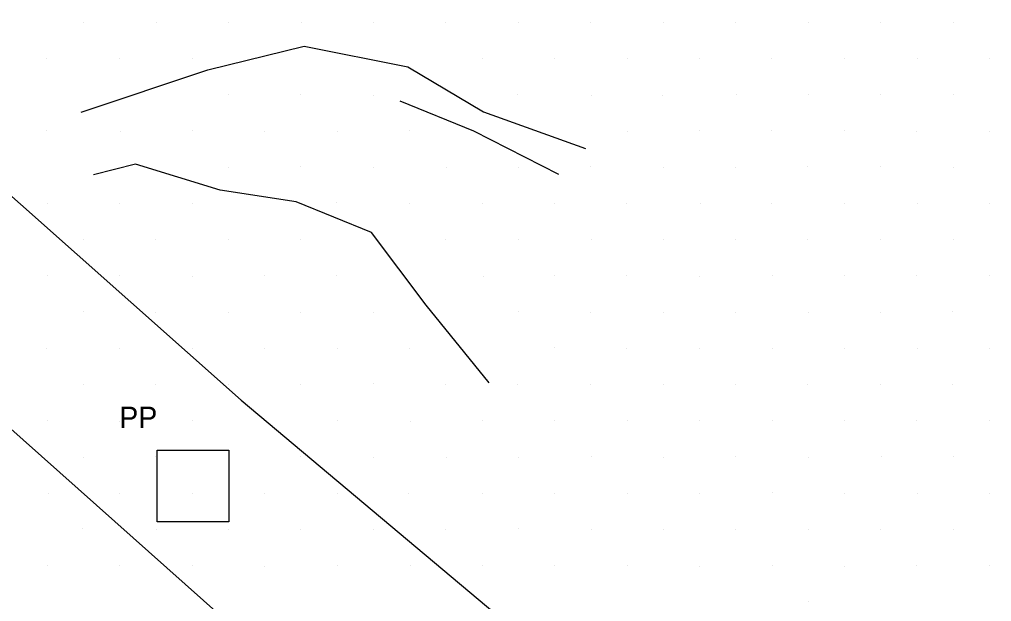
# Model space of a CAD drawing. Extents: x 1602514 to 1609837, y 863887 to 871157.
# Drawn here: x 1606144.5 to 1606429, y 865478.2 to 865648.6 of the extents above; entities that cross this region are included whole.
import ezdxf

# ---------------------------------------------------------------- set-up
doc = ezdxf.new("R2010")
doc.units = 0
for name, color, linetype in [('Survey-Ridge Lines', 7, 'Continuous'), ('Survey-Spot dirt', 7, 'Continuous'), ('Survey-Vegetation trees', 7, 'Continuous'), ('Utility-Pole', 7, 'Continuous')]:
    doc.layers.add(name, color=color, linetype=linetype)

msp = doc.modelspace()

# ---------------------------------------------------------------- linework, layer by layer
at = {"layer": 'Survey-Ridge Lines'}
for points in [[(1606162.55, 865621.49), (1606199.65, 865633.89), (1606227.83, 865640.75), (1606258.17, 865634.75), (1606280.31, 865621.52), (1606310.11, 865610.81)], [(1606162.55, 865621.49), (1606199.65, 865633.89), (1606227.83, 865640.75), (1606258.17, 865634.75), (1606280.31, 865621.52), (1606310.11, 865610.81)], [(1606302.34, 865603.16), (1606277.46, 865615.89), (1606255.96, 865624.67)], [(1606302.34, 865603.16), (1606277.46, 865615.89), (1606255.96, 865624.67)], [(1606282.01, 865542.23), (1606263.53, 865564.94), (1606247.54, 865586.24), (1606225.48, 865595.16), (1606203.24, 865598.58), (1606178.42, 865606.2), (1606166.13, 865603.09)], [(1606282.01, 865542.23), (1606263.53, 865564.94), (1606247.54, 865586.24), (1606225.48, 865595.16), (1606203.24, 865598.58), (1606178.42, 865606.2), (1606166.13, 865603.09)]]:
    msp.add_lwpolyline(points, dxfattribs=at)
at = {"layer": 'Survey-Spot dirt'}
for p, q in [((1606163.26, 865647.76), (1606163.26, 865647.76)), ((1606163.26, 865647.76), (1606163.26, 865647.76)), ((1606184.62, 865647.62), (1606184.62, 865647.62)), ((1606184.62, 865647.62), (1606184.62, 865647.62)), ((1606205.66, 865647.77), (1606205.66, 865647.77)), ((1606205.66, 865647.77), (1606205.66, 865647.77)), ((1606226.92, 865647.66), (1606226.92, 865647.66)), ((1606226.92, 865647.66), (1606226.92, 865647.66)), ((1606247.98, 865647.84), (1606247.98, 865647.84)), ((1606247.98, 865647.84), (1606247.98, 865647.84)), ((1606269.24, 865647.81), (1606269.24, 865647.81)), ((1606269.24, 865647.81), (1606269.24, 865647.81)), ((1606290.52, 865647.73), (1606290.52, 865647.73)), ((1606290.52, 865647.73), (1606290.52, 865647.73)), ((1606311.7, 865647.79), (1606311.7, 865647.79)), ((1606311.7, 865647.79), (1606311.7, 865647.79)), ((1606333.04, 865647.68), (1606333.04, 865647.68)), ((1606333.04, 865647.68), (1606333.04, 865647.68)), ((1606354.19, 865647.76), (1606354.19, 865647.76)), ((1606354.19, 865647.76), (1606354.19, 865647.76)), ((1606375.41, 865647.79), (1606375.41, 865647.79)), ((1606375.41, 865647.79), (1606375.41, 865647.79)), ((1606396.57, 865647.8), (1606396.57, 865647.8)), ((1606396.57, 865647.8), (1606396.57, 865647.8)), ((1606417.78, 865647.82), (1606417.78, 865647.82)), ((1606417.78, 865647.82), (1606417.78, 865647.82)), ((1606152.55, 865637.22), (1606152.55, 865637.22)), ((1606152.55, 865637.22), (1606152.55, 865637.22)), ((1606173.75, 865637.23), (1606173.75, 865637.23)), ((1606173.75, 865637.23), (1606173.75, 865637.23)), ((1606195.1, 865637.09), (1606195.1, 865637.09)), ((1606195.1, 865637.09), (1606195.1, 865637.09)), ((1606280.08, 865637.09), (1606280.08, 865637.09)), ((1606280.08, 865637.09), (1606280.08, 865637.09)), ((1606301.12, 865637.21), (1606301.12, 865637.21)), ((1606301.12, 865637.21), (1606301.12, 865637.21)), ((1606322.35, 865637.13), (1606322.35, 865637.13)), ((1606322.35, 865637.13), (1606322.35, 865637.13)), ((1606343.61, 865637.27), (1606343.61, 865637.27)), ((1606343.61, 865637.27), (1606343.61, 865637.27)), ((1606364.69, 865637.24), (1606364.69, 865637.24)), ((1606364.69, 865637.24), (1606364.69, 865637.24)), ((1606385.9, 865637.17), (1606385.9, 865637.17)), ((1606385.9, 865637.17), (1606385.9, 865637.17)), ((1606407.23, 865637.13), (1606407.23, 865637.13)), ((1606407.23, 865637.13), (1606407.23, 865637.13)), ((1606428.44, 865637.06), (1606428.44, 865637.06)), ((1606428.44, 865637.06), (1606428.44, 865637.06)), ((1606205.65, 865626.61), (1606205.65, 865626.61)), ((1606205.65, 865626.61), (1606205.65, 865626.61)), ((1606226.84, 865626.64), (1606226.84, 865626.64)), ((1606226.84, 865626.64), (1606226.84, 865626.64)), ((1606248.02, 865626.44), (1606248.02, 865626.44)), ((1606248.02, 865626.44), (1606248.02, 865626.44)), ((1606290.34, 865626.69), (1606290.34, 865626.69)), ((1606290.34, 865626.69), (1606290.34, 865626.69)), ((1606311.78, 865626.48), (1606311.78, 865626.48)), ((1606311.78, 865626.48), (1606311.78, 865626.48)), ((1606332.72, 865626.47), (1606332.72, 865626.47)), ((1606332.72, 865626.47), (1606332.72, 865626.47)), ((1606354.45, 865626.56), (1606354.45, 865626.56)), ((1606354.45, 865626.56), (1606354.45, 865626.56)), ((1606375.47, 865626.49), (1606375.47, 865626.49)), ((1606375.47, 865626.49), (1606375.47, 865626.49)), ((1606396.6, 865626.53), (1606396.6, 865626.53)), ((1606396.6, 865626.53), (1606396.6, 865626.53)), ((1606417.94, 865626.7), (1606417.94, 865626.7)), ((1606417.94, 865626.7), (1606417.94, 865626.7)), ((1606152.54, 865616.02), (1606152.54, 865616.02)), ((1606152.54, 865616.02), (1606152.54, 865616.02)), ((1606173.98, 865615.91), (1606173.98, 865615.91)), ((1606173.98, 865615.91), (1606173.98, 865615.91)), ((1606195.15, 865616.12), (1606195.15, 865616.12)), ((1606195.15, 865616.12), (1606195.15, 865616.12)), ((1606216.26, 865615.89), (1606216.26, 865615.89)), ((1606216.26, 865615.89), (1606216.26, 865615.89)), ((1606237.62, 865615.91), (1606237.62, 865615.91)), ((1606237.62, 865615.91), (1606237.62, 865615.91)), ((1606258.7, 865616.15), (1606258.7, 865616.15)), ((1606258.7, 865616.15), (1606258.7, 865616.15)), ((1606322.46, 865615.86), (1606322.46, 865615.86)), ((1606322.46, 865615.86), (1606322.46, 865615.86)), ((1606343.6, 865615.99), (1606343.6, 865615.99)), ((1606343.6, 865615.99), (1606343.6, 865615.99)), ((1606364.64, 865615.96), (1606364.64, 865615.96)), ((1606364.64, 865615.96), (1606364.64, 865615.96)), ((1606385.93, 865615.97), (1606385.93, 865615.97)), ((1606385.93, 865615.97), (1606385.93, 865615.97)), ((1606407.11, 865615.84), (1606407.11, 865615.84)), ((1606407.11, 865615.84), (1606407.11, 865615.84)), ((1606428.38, 865615.93), (1606428.38, 865615.93)), ((1606428.38, 865615.93), (1606428.38, 865615.93)), ((1606205.67, 865605.29), (1606205.67, 865605.29)), ((1606205.67, 865605.29), (1606205.67, 865605.29)), ((1606226.84, 865605.46), (1606226.84, 865605.46)), ((1606226.84, 865605.46), (1606226.84, 865605.46)), ((1606248.09, 865605.29), (1606248.09, 865605.29)), ((1606248.09, 865605.29), (1606248.09, 865605.29)), ((1606269.33, 865605.18), (1606269.33, 865605.18)), ((1606269.33, 865605.18), (1606269.33, 865605.18)), ((1606290.48, 865605.13), (1606290.48, 865605.13)), ((1606290.48, 865605.13), (1606290.48, 865605.13)), ((1606311.64, 865605.43), (1606311.64, 865605.43)), ((1606311.64, 865605.43), (1606311.64, 865605.43)), ((1606333.12, 865605.3), (1606333.12, 865605.3)), ((1606333.12, 865605.3), (1606333.12, 865605.3)), ((1606354.13, 865605.39), (1606354.13, 865605.39)), ((1606354.13, 865605.39), (1606354.13, 865605.39)), ((1606375.2, 865605.46), (1606375.2, 865605.46)), ((1606375.2, 865605.46), (1606375.2, 865605.46)), ((1606396.58, 865605.42), (1606396.58, 865605.42)), ((1606396.58, 865605.42), (1606396.58, 865605.42)), ((1606417.82, 865605.27), (1606417.82, 865605.27)), ((1606417.82, 865605.27), (1606417.82, 865605.27)), ((1606152.58, 865594.72), (1606152.58, 865594.72)), ((1606152.58, 865594.72), (1606152.58, 865594.72)), ((1606173.7, 865594.72), (1606173.7, 865594.72)), ((1606173.7, 865594.72), (1606173.7, 865594.72)), ((1606195.05, 865594.77), (1606195.05, 865594.77)), ((1606195.05, 865594.77), (1606195.05, 865594.77)), ((1606237.31, 865595.01), (1606237.31, 865595.01)), ((1606237.31, 865595.01), (1606237.31, 865595.01)), ((1606258.78, 865594.85), (1606258.78, 865594.85)), ((1606258.78, 865594.85), (1606258.78, 865594.85)), ((1606301.19, 865594.77), (1606301.19, 865594.77)), ((1606301.19, 865594.77), (1606301.19, 865594.77)), ((1606322.28, 865594.75), (1606322.28, 865594.75)), ((1606322.28, 865594.75), (1606322.28, 865594.75)), ((1606364.6, 865594.8), (1606364.6, 865594.8)), ((1606364.6, 865594.8), (1606364.6, 865594.8)), ((1606385.91, 865594.82), (1606385.91, 865594.82)), ((1606385.91, 865594.82), (1606385.91, 865594.82)), ((1606428.34, 865594.81), (1606428.34, 865594.81)), ((1606428.34, 865594.81), (1606428.34, 865594.81)), ((1606279.99, 865594.63), (1606279.99, 865594.63)), ((1606279.99, 865594.63), (1606279.99, 865594.63)), ((1606343.69, 865594.65), (1606343.69, 865594.65)), ((1606343.69, 865594.65), (1606343.69, 865594.65)), ((1606407.19, 865594.59), (1606407.19, 865594.59)), ((1606407.19, 865594.59), (1606407.19, 865594.59)), ((1606163.24, 865584.09), (1606163.24, 865584.09)), ((1606163.24, 865584.09), (1606163.24, 865584.09)), ((1606184.39, 865584.23), (1606184.39, 865584.23)), ((1606184.39, 865584.23), (1606184.39, 865584.23)), ((1606205.54, 865584.07), (1606205.54, 865584.07)), ((1606205.54, 865584.07), (1606205.54, 865584.07)), ((1606226.84, 865584.17), (1606226.84, 865584.17)), ((1606226.84, 865584.17), (1606226.84, 865584.17)), ((1606269.25, 865584.14), (1606269.25, 865584.14)), ((1606269.25, 865584.14), (1606269.25, 865584.14)), ((1606290.58, 865584.09), (1606290.58, 865584.09)), ((1606290.58, 865584.09), (1606290.58, 865584.09)), ((1606311.79, 865584.21), (1606311.79, 865584.21)), ((1606311.79, 865584.21), (1606311.79, 865584.21)), ((1606333.08, 865584.23), (1606333.08, 865584.23)), ((1606333.08, 865584.23), (1606333.08, 865584.23)), ((1606354.19, 865584.12), (1606354.19, 865584.12)), ((1606354.19, 865584.12), (1606354.19, 865584.12)), ((1606375.26, 865584.11), (1606375.26, 865584.11)), ((1606375.26, 865584.11), (1606375.26, 865584.11)), ((1606396.6, 865584.24), (1606396.6, 865584.24)), ((1606396.6, 865584.24), (1606396.6, 865584.24)), ((1606417.77, 865584.14), (1606417.77, 865584.14)), ((1606417.77, 865584.14), (1606417.77, 865584.14)), ((1606152.66, 865573.65), (1606152.66, 865573.65)), ((1606152.66, 865573.65), (1606152.66, 865573.65)), ((1606173.88, 865573.74), (1606173.88, 865573.74)), ((1606173.88, 865573.74), (1606173.88, 865573.74)), ((1606195.05, 865573.33), (1606195.05, 865573.33)), ((1606195.05, 865573.33), (1606195.05, 865573.33)), ((1606216.3, 865573.53), (1606216.3, 865573.53)), ((1606216.3, 865573.53), (1606216.3, 865573.53)), ((1606237.37, 865573.64), (1606237.37, 865573.64)), ((1606237.37, 865573.64), (1606237.37, 865573.64)), ((1606280.23, 865573.45), (1606280.23, 865573.45)), ((1606280.23, 865573.45), (1606280.23, 865573.45)), ((1606301.21, 865573.58), (1606301.21, 865573.58)), ((1606301.21, 865573.58), (1606301.21, 865573.58)), ((1606322.26, 865573.59), (1606322.26, 865573.59)), ((1606322.26, 865573.59), (1606322.26, 865573.59)), ((1606343.47, 865573.46), (1606343.47, 865573.46)), ((1606343.47, 865573.46), (1606343.47, 865573.46)), ((1606364.87, 865573.5), (1606364.87, 865573.5)), ((1606364.87, 865573.5), (1606364.87, 865573.5)), ((1606385.86, 865573.52), (1606385.86, 865573.52)), ((1606385.86, 865573.52), (1606385.86, 865573.52)), ((1606407.17, 865573.51), (1606407.17, 865573.51)), ((1606407.17, 865573.51), (1606407.17, 865573.51)), ((1606428.38, 865573.53), (1606428.38, 865573.53)), ((1606428.38, 865573.53), (1606428.38, 865573.53)), ((1606163.19, 865562.97), (1606163.19, 865562.97)), ((1606163.19, 865562.97), (1606163.19, 865562.97)), ((1606184.39, 865562.88), (1606184.39, 865562.88)), ((1606184.39, 865562.88), (1606184.39, 865562.88)), ((1606205.6, 865562.89), (1606205.6, 865562.89)), ((1606205.6, 865562.89), (1606205.6, 865562.89)), ((1606226.81, 865562.93), (1606226.81, 865562.93)), ((1606226.81, 865562.93), (1606226.81, 865562.93)), ((1606248.15, 865562.85), (1606248.15, 865562.85)), ((1606248.15, 865562.85), (1606248.15, 865562.85)), ((1606290.48, 865562.98), (1606290.48, 865562.98)), ((1606290.48, 865562.98), (1606290.48, 865562.98)), ((1606311.68, 865562.91), (1606311.68, 865562.91)), ((1606311.68, 865562.91), (1606311.68, 865562.91)), ((1606332.94, 865562.86), (1606332.94, 865562.86)), ((1606332.94, 865562.86), (1606332.94, 865562.86)), ((1606354.17, 865562.81), (1606354.17, 865562.81)), ((1606354.17, 865562.81), (1606354.17, 865562.81)), ((1606375.29, 865562.94), (1606375.29, 865562.94)), ((1606375.29, 865562.94), (1606375.29, 865562.94)), ((1606396.59, 865562.82), (1606396.59, 865562.82)), ((1606396.59, 865562.82), (1606396.59, 865562.82)), ((1606417.63, 865563.06), (1606417.63, 865563.06)), ((1606417.63, 865563.06), (1606417.63, 865563.06)), ((1606152.48, 865552.38), (1606152.48, 865552.38)), ((1606152.48, 865552.38), (1606152.48, 865552.38)), ((1606173.76, 865552.4), (1606173.76, 865552.4)), ((1606173.76, 865552.4), (1606173.76, 865552.4)), ((1606195.09, 865552.41), (1606195.09, 865552.41)), ((1606195.09, 865552.41), (1606195.09, 865552.41)), ((1606216.21, 865552.27), (1606216.21, 865552.27)), ((1606216.21, 865552.27), (1606216.21, 865552.27)), ((1606237.5, 865552.4), (1606237.5, 865552.4)), ((1606237.5, 865552.4), (1606237.5, 865552.4)), ((1606258.51, 865552.35), (1606258.51, 865552.35)), ((1606258.51, 865552.35), (1606258.51, 865552.35)), ((1606301.12, 865552.48), (1606301.12, 865552.48)), ((1606301.12, 865552.48), (1606301.12, 865552.48)), ((1606322.23, 865552.37), (1606322.23, 865552.37)), ((1606322.23, 865552.37), (1606322.23, 865552.37)), ((1606343.54, 865552.35), (1606343.54, 865552.35)), ((1606343.54, 865552.35), (1606343.54, 865552.35)), ((1606364.75, 865552.21), (1606364.75, 865552.21)), ((1606364.75, 865552.21), (1606364.75, 865552.21)), ((1606386.01, 865552.39), (1606386.01, 865552.39)), ((1606386.01, 865552.39), (1606386.01, 865552.39)), ((1606407.34, 865552.36), (1606407.34, 865552.36)), ((1606407.34, 865552.36), (1606407.34, 865552.36)), ((1606428.38, 865552.26), (1606428.38, 865552.26)), ((1606428.38, 865552.26), (1606428.38, 865552.26)), ((1606163.17, 865541.66), (1606163.17, 865541.66)), ((1606163.17, 865541.66), (1606163.17, 865541.66)), ((1606184.41, 865541.69), (1606184.41, 865541.69)), ((1606184.41, 865541.69), (1606184.41, 865541.69)), ((1606205.65, 865541.74), (1606205.65, 865541.74)), ((1606205.65, 865541.74), (1606205.65, 865541.74)), ((1606226.89, 865541.82), (1606226.89, 865541.82)), ((1606226.89, 865541.82), (1606226.89, 865541.82)), ((1606248.02, 865541.91), (1606248.02, 865541.91)), ((1606248.02, 865541.91), (1606248.02, 865541.91)), ((1606269.18, 865541.75), (1606269.18, 865541.75)), ((1606269.18, 865541.75), (1606269.18, 865541.75)), ((1606290.29, 865541.86), (1606290.29, 865541.86)), ((1606290.29, 865541.86), (1606290.29, 865541.86)), ((1606311.64, 865541.8), (1606311.64, 865541.8)), ((1606311.64, 865541.8), (1606311.64, 865541.8)), ((1606332.97, 865541.78), (1606332.97, 865541.78)), ((1606332.97, 865541.78), (1606332.97, 865541.78)), ((1606354.03, 865541.65), (1606354.03, 865541.65)), ((1606354.03, 865541.65), (1606354.03, 865541.65)), ((1606375.15, 865541.68), (1606375.15, 865541.68)), ((1606375.15, 865541.68), (1606375.15, 865541.68)), ((1606396.55, 865541.7), (1606396.55, 865541.7)), ((1606396.55, 865541.7), (1606396.55, 865541.7)), ((1606417.66, 865541.75), (1606417.66, 865541.75)), ((1606417.66, 865541.75), (1606417.66, 865541.75)), ((1606152.58, 865531.1), (1606152.58, 865531.1)), ((1606152.58, 865531.1), (1606152.58, 865531.1)), ((1606173.91, 865530.98), (1606173.91, 865530.98)), ((1606173.91, 865530.98), (1606173.91, 865530.98)), ((1606195.04, 865531.06), (1606195.04, 865531.06)), ((1606195.04, 865531.06), (1606195.04, 865531.06)), ((1606216.31, 865531.06), (1606216.31, 865531.06)), ((1606216.31, 865531.06), (1606216.31, 865531.06)), ((1606237.52, 865531.06), (1606237.52, 865531.06)), ((1606237.52, 865531.06), (1606237.52, 865531.06)), ((1606258.97, 865530.92), (1606258.97, 865530.92)), ((1606258.97, 865530.92), (1606258.97, 865530.92)), ((1606279.88, 865531.15), (1606279.88, 865531.15)), ((1606279.88, 865531.15), (1606279.88, 865531.15)), ((1606301.22, 865531.24), (1606301.22, 865531.24)), ((1606301.22, 865531.24), (1606301.22, 865531.24)), ((1606322.39, 865531.07), (1606322.39, 865531.07)), ((1606322.39, 865531.07), (1606322.39, 865531.07)), ((1606343.61, 865531.18), (1606343.61, 865531.18)), ((1606343.61, 865531.18), (1606343.61, 865531.18)), ((1606364.76, 865531.07), (1606364.76, 865531.07)), ((1606364.76, 865531.07), (1606364.76, 865531.07)), ((1606385.85, 865531.16), (1606385.85, 865531.16)), ((1606385.85, 865531.16), (1606385.85, 865531.16)), ((1606407.18, 865531.1), (1606407.18, 865531.1)), ((1606407.18, 865531.1), (1606407.18, 865531.1)), ((1606428.42, 865531.05), (1606428.42, 865531.05)), ((1606428.42, 865531.05), (1606428.42, 865531.05)), ((1606205.75, 865520.86), (1606205.75, 865520.86)), ((1606205.75, 865520.86), (1606205.75, 865520.86)), ((1606163.26, 865520.4), (1606163.26, 865520.4)), ((1606163.26, 865520.4), (1606163.26, 865520.4)), ((1606184.43, 865520.56), (1606184.43, 865520.56)), ((1606184.43, 865520.56), (1606184.43, 865520.56)), ((1606226.88, 865520.58), (1606226.88, 865520.58)), ((1606226.88, 865520.58), (1606226.88, 865520.58)), ((1606248, 865520.42), (1606248, 865520.42)), ((1606248, 865520.42), (1606248, 865520.42)), ((1606269.45, 865520.41), (1606269.45, 865520.41)), ((1606269.45, 865520.41), (1606269.45, 865520.41)), ((1606290.56, 865520.43), (1606290.56, 865520.43)), ((1606290.56, 865520.43), (1606290.56, 865520.43)), ((1606311.85, 865520.68), (1606311.85, 865520.68)), ((1606311.85, 865520.68), (1606311.85, 865520.68)), ((1606332.9, 865520.42), (1606332.9, 865520.42)), ((1606332.9, 865520.42), (1606332.9, 865520.42)), ((1606354.18, 865520.56), (1606354.18, 865520.56)), ((1606354.18, 865520.56), (1606354.18, 865520.56)), ((1606375.55, 865520.48), (1606375.55, 865520.48)), ((1606375.55, 865520.48), (1606375.55, 865520.48)), ((1606396.82, 865520.54), (1606396.82, 865520.54)), ((1606396.82, 865520.54), (1606396.82, 865520.54)), ((1606417.84, 865520.62), (1606417.84, 865520.62)), ((1606417.84, 865520.62), (1606417.84, 865520.62)), ((1606152.89, 865509.77), (1606152.89, 865509.77)), ((1606152.89, 865509.77), (1606152.89, 865509.77)), ((1606173.89, 865509.76), (1606173.89, 865509.76)), ((1606173.89, 865509.76), (1606173.89, 865509.76)), ((1606195, 865509.73), (1606195, 865509.73)), ((1606195, 865509.73), (1606195, 865509.73)), ((1606216.26, 865509.92), (1606216.26, 865509.92)), ((1606216.26, 865509.92), (1606216.26, 865509.92)), ((1606237.47, 865509.88), (1606237.47, 865509.88)), ((1606237.47, 865509.88), (1606237.47, 865509.88)), ((1606258.46, 865509.96), (1606258.46, 865509.96)), ((1606258.46, 865509.96), (1606258.46, 865509.96)), ((1606279.89, 865509.9), (1606279.89, 865509.9)), ((1606279.89, 865509.9), (1606279.89, 865509.9)), ((1606301.21, 865509.95), (1606301.21, 865509.95)), ((1606301.21, 865509.95), (1606301.21, 865509.95)), ((1606322.37, 865509.8), (1606322.37, 865509.8)), ((1606322.37, 865509.8), (1606322.37, 865509.8)), ((1606343.42, 865509.82), (1606343.42, 865509.82)), ((1606343.42, 865509.82), (1606343.42, 865509.82)), ((1606364.89, 865509.98), (1606364.89, 865509.98)), ((1606364.89, 865509.98), (1606364.89, 865509.98)), ((1606385.92, 865509.84), (1606385.92, 865509.84)), ((1606385.92, 865509.84), (1606385.92, 865509.84)), ((1606407.33, 865509.73), (1606407.33, 865509.73)), ((1606407.33, 865509.73), (1606407.33, 865509.73)), ((1606428.39, 865509.77), (1606428.39, 865509.77)), ((1606428.39, 865509.77), (1606428.39, 865509.77)), ((1606162.97, 865499.49), (1606162.97, 865499.49)), ((1606162.97, 865499.49), (1606162.97, 865499.49)), ((1606184.46, 865499.31), (1606184.46, 865499.31)), ((1606184.46, 865499.31), (1606184.46, 865499.31)), ((1606205.71, 865499.2), (1606205.71, 865499.2)), ((1606205.71, 865499.2), (1606205.71, 865499.2)), ((1606226.81, 865499.29), (1606226.81, 865499.29)), ((1606226.81, 865499.29), (1606226.81, 865499.29)), ((1606248.2, 865499.16), (1606248.2, 865499.16)), ((1606248.2, 865499.16), (1606248.2, 865499.16)), ((1606269.28, 865499.38), (1606269.28, 865499.38)), ((1606269.28, 865499.38), (1606269.28, 865499.38)), ((1606290.55, 865499.46), (1606290.55, 865499.46)), ((1606290.55, 865499.46), (1606290.55, 865499.46)), ((1606311.83, 865499.26), (1606311.83, 865499.26)), ((1606311.83, 865499.26), (1606311.83, 865499.26)), ((1606332.93, 865499.41), (1606332.93, 865499.41)), ((1606332.93, 865499.41), (1606332.93, 865499.41)), ((1606354.19, 865499.28), (1606354.19, 865499.28)), ((1606354.19, 865499.28), (1606354.19, 865499.28)), ((1606375.36, 865499.33), (1606375.36, 865499.33)), ((1606375.36, 865499.33), (1606375.36, 865499.33)), ((1606396.5, 865499.41), (1606396.5, 865499.41)), ((1606396.5, 865499.41), (1606396.5, 865499.41)), ((1606417.72, 865499.28), (1606417.72, 865499.28)), ((1606417.72, 865499.28), (1606417.72, 865499.28)), ((1606152.6, 865488.69), (1606152.6, 865488.69)), ((1606152.6, 865488.69), (1606152.6, 865488.69)), ((1606173.77, 865488.74), (1606173.77, 865488.74)), ((1606173.77, 865488.74), (1606173.77, 865488.74)), ((1606195.12, 865488.63), (1606195.12, 865488.63)), ((1606195.12, 865488.63), (1606195.12, 865488.63)), ((1606216.23, 865488.59), (1606216.23, 865488.59)), ((1606216.23, 865488.59), (1606216.23, 865488.59)), ((1606237.61, 865488.62), (1606237.61, 865488.62)), ((1606237.61, 865488.62), (1606237.61, 865488.62)), ((1606258.94, 865488.76), (1606258.94, 865488.76)), ((1606258.94, 865488.76), (1606258.94, 865488.76)), ((1606279.92, 865488.66), (1606279.92, 865488.66)), ((1606279.92, 865488.66), (1606279.92, 865488.66)), ((1606301.06, 865488.62), (1606301.06, 865488.62)), ((1606301.06, 865488.62), (1606301.06, 865488.62)), ((1606322.39, 865488.68), (1606322.39, 865488.68)), ((1606322.39, 865488.68), (1606322.39, 865488.68)), ((1606343.64, 865488.58), (1606343.64, 865488.58)), ((1606343.64, 865488.58), (1606343.64, 865488.58)), ((1606364.88, 865488.7), (1606364.88, 865488.7)), ((1606364.88, 865488.7), (1606364.88, 865488.7)), ((1606386.02, 865488.57), (1606386.02, 865488.57)), ((1606386.02, 865488.57), (1606386.02, 865488.57)), ((1606407.17, 865488.7), (1606407.17, 865488.7)), ((1606407.17, 865488.7), (1606407.17, 865488.7)), ((1606428.47, 865488.61), (1606428.47, 865488.61)), ((1606428.47, 865488.61), (1606428.47, 865488.61)), ((1606375.45, 865478.24), (1606375.45, 865478.24)), ((1606375.45, 865478.24), (1606375.45, 865478.24))]:
    msp.add_line(p, q, dxfattribs=at)
at = {"layer": 'Survey-Vegetation trees'}
for points in [[(1605665.45, 866233.32), (1605801.74, 865994.52), (1605807.84, 865893.89), (1606209.37, 865537.1), (1606668.8, 865151.33), (1606667.28, 865042.31)], [(1605665.45, 866233.32), (1605801.74, 865994.52), (1605807.84, 865893.89), (1606209.37, 865537.1), (1606668.8, 865151.33), (1606667.28, 865042.31)], [(1606615.31, 865062.49), (1606607.69, 865114.33), (1606446.16, 865257.66), (1606056.06, 865605.3), (1605777.2, 865839.35), (1605699.98, 865916.85), (1605718.27, 865794.87), (1605734.27, 865661.45), (1605756.36, 865515.84)], [(1606615.31, 865062.49), (1606607.69, 865114.33), (1606446.16, 865257.66), (1606056.06, 865605.3), (1605777.2, 865839.35), (1605699.98, 865916.85), (1605718.27, 865794.87), (1605734.27, 865661.45), (1605756.36, 865515.84)]]:
    msp.add_lwpolyline(points, dxfattribs=at)
at = {"layer": 'Utility-Pole'}
msp.add_lwpolyline([(1606184.75, 865522.52), (1606205.75, 865522.52), (1606205.75, 865501.51), (1606184.75, 865501.51)], close=True, dxfattribs=at)
msp.add_lwpolyline([(1606184.75, 865522.52), (1606205.75, 865522.52), (1606205.75, 865501.51), (1606184.75, 865501.51)], close=True, dxfattribs=at)

# ---------------------------------------------------------------- texts
msp.add_text('PP', height=6.251, dxfattribs=at).set_placement((1606173.69, 865528.98))
msp.add_text('PP', height=6.251, dxfattribs=at).set_placement((1606173.69, 865528.98))

doc.saveas('drawing.dxf')
